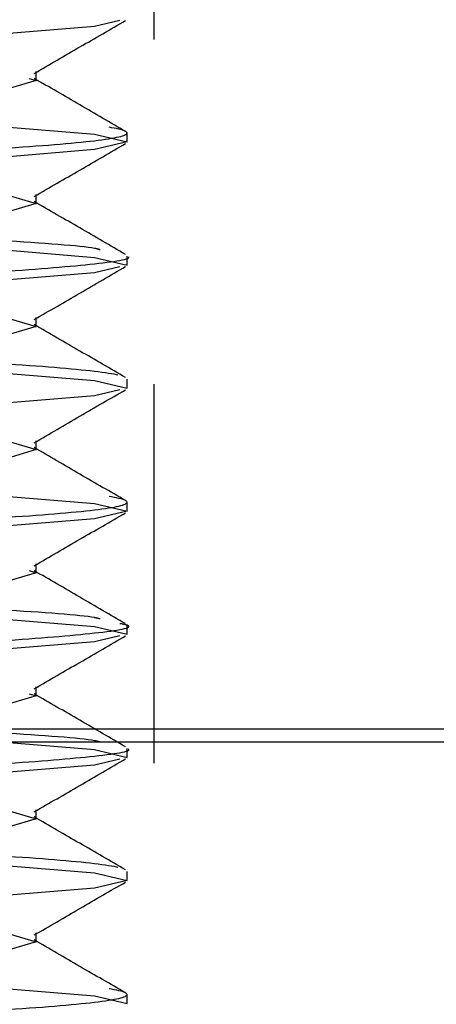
# Model space of a CAD drawing. Header units: inches. Extents: x 1907 to 2452, y -210 to -54.
# Tile 716 of 1056: x 2144.818 to 2144.939, y -177.162 to -176.876. Entities that reach past the tile are written whole.
import ezdxf

# ---------------------------------------------------------------- set-up
doc = ezdxf.new("R2010")
doc.units = ezdxf.units.IN
doc.header["$LTSCALE"] = 0.5
doc.header["$MEASUREMENT"] = 0
doc.linetypes.add('HIDDEN', pattern=[0.22499999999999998, 0.15, -0.075])
doc.layers.add('SID-M-H', color=4, linetype='HIDDEN')
doc.layers.add('SID-M-S', color=105, linetype='Continuous')

msp = doc.modelspace()

# ---------------------------------------------------------------- linework, layer by layer
at = {"layer": 'SID-M-H'}
for p, q in [((2144.856872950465, -177.081832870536), (2144.856872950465, -176.211832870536)), ((2144.846930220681, -176.8763653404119), (2144.839545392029, -176.8780977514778)), ((2144.839545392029, -176.8780977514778), (2144.812448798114, -176.8803298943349)), ((2144.822641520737, -176.8937227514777), (2144.822641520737, -176.891118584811)), ((2144.822641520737, -176.8937227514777), (2144.815137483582, -176.8959548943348)), ((2144.820629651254, -176.8931243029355), (2144.822641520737, -176.8937227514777)), ((2144.812448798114, -176.9071156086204), (2144.839545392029, -176.9093477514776)), ((2144.839545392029, -176.9093477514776), (2144.849060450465, -176.9115798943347)), ((2144.849060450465, -176.9115798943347), (2144.849060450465, -176.908975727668)), ((2144.839545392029, -176.9138120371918), (2144.812448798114, -176.9160441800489)), ((2144.849060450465, -176.9115798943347), (2144.839545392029, -176.9138120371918)), ((2144.815137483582, -176.9272048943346), (2144.822641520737, -176.9294370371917)), ((2144.822641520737, -176.9294370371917), (2144.822641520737, -176.926832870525)), ((2144.822641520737, -176.9294370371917), (2144.815137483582, -176.9316691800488)), ((2144.812448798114, -176.9428298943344), (2144.839545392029, -176.9450620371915)), ((2144.839545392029, -176.9450620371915), (2144.849060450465, -176.9472941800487)), ((2144.849060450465, -176.9472941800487), (2144.849060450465, -176.944690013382)), ((2144.846930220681, -176.9477939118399), (2144.839545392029, -176.9495263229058)), ((2144.849060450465, -176.9472941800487), (2144.849060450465, -176.9472941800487)), ((2144.839545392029, -176.9495263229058), (2144.812448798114, -176.9517584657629)), ((2144.822641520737, -176.9651513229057), (2144.822641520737, -176.962547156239)), ((2144.815137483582, -176.9629191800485), (2144.822641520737, -176.9651513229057)), ((2144.822641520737, -176.9651513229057), (2144.815137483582, -176.9673834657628)), ((2144.812448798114, -176.9785441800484), (2144.839545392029, -176.9807763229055)), ((2144.839545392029, -176.9807763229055), (2144.849060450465, -176.9830084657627)), ((2144.849060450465, -176.9830084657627), (2144.849060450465, -176.980404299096)), ((2144.839545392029, -176.9852406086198), (2144.812448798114, -176.9874727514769)), ((2144.846930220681, -176.9835081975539), (2144.839545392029, -176.9852406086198)), ((2144.849060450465, -176.9830084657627), (2144.849060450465, -176.9830084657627)), ((2144.815137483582, -176.9986334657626), (2144.822641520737, -177.0008656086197)), ((2144.822641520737, -177.0008656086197), (2144.822641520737, -176.998261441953)), ((2144.822641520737, -177.0008656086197), (2144.815137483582, -177.0030977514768)), ((2144.812448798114, -177.0142584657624), (2144.839545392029, -177.0164906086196)), ((2144.839545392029, -177.0164906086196), (2144.849060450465, -177.0187227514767)), ((2144.849060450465, -177.0187227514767), (2144.849060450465, -177.01611858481)), ((2144.849060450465, -177.0187227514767), (2144.839545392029, -177.0209548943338)), ((2144.839545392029, -177.0209548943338), (2144.812448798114, -177.0231870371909)), ((2144.822641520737, -177.0365798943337), (2144.822641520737, -177.033975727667)), ((2144.822641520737, -177.0365798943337), (2144.815137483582, -177.0388120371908)), ((2144.820629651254, -177.0359814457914), (2144.822641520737, -177.0365798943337)), ((2144.812448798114, -177.0499727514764), (2144.839545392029, -177.0522048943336)), ((2144.839545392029, -177.0522048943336), (2144.849060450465, -177.0544370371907)), ((2144.849060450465, -177.0544370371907), (2144.849060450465, -177.051832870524)), ((2144.839545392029, -177.0566691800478), (2144.812448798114, -177.0589013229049)), ((2144.846930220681, -177.0549367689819), (2144.839545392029, -177.0566691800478)), ((2144.849060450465, -177.0544370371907), (2144.849060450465, -177.0544370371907)), ((2144.822641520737, -177.0722941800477), (2144.822641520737, -177.069690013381)), ((2144.822641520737, -177.0722941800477), (2144.815137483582, -177.0745263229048)), ((2144.820629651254, -177.0716957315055), (2144.822641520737, -177.0722941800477)), ((2144.856872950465, -177.491832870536), (2144.856872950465, -177.081832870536)), ((2144.812448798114, -177.0856870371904), (2144.839545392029, -177.0879191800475)), ((2144.839545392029, -177.0879191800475), (2144.849060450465, -177.0901513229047)), ((2144.849060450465, -177.0901513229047), (2144.849060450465, -177.087547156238)), ((2144.846930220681, -177.0906510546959), (2144.839545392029, -177.0923834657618)), ((2144.849060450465, -177.0901513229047), (2144.849060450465, -177.0901513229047)), ((2144.839545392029, -177.0923834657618), (2144.812448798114, -177.0946156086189)), ((2144.822641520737, -177.1080084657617), (2144.822641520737, -177.105404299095)), ((2144.815137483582, -177.1057763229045), (2144.822641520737, -177.1080084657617)), ((2144.822641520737, -177.1080084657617), (2144.815137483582, -177.1102406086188)), ((2144.812448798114, -177.1214013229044), (2144.839545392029, -177.1236334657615)), ((2144.839545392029, -177.1236334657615), (2144.849060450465, -177.1258656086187)), ((2144.849060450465, -177.1258656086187), (2144.849060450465, -177.123261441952)), ((2144.839545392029, -177.1280977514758), (2144.812448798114, -177.1303298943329)), ((2144.849060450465, -177.1258656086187), (2144.839545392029, -177.1280977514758)), ((2144.815137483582, -177.1414906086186), (2144.822641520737, -177.1437227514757)), ((2144.822641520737, -177.1437227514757), (2144.822641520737, -177.141118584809)), ((2144.822641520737, -177.1437227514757), (2144.815137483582, -177.1459548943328)), ((2144.812448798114, -177.1571156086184), (2144.839545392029, -177.1593477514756)), ((2144.839545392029, -177.1593477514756), (2144.849060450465, -177.1615798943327)), ((2144.849060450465, -177.1615798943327), (2144.849060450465, -177.158975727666)), ((2144.849060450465, -177.1615798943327), (2144.849060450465, -177.1615798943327))]:
    msp.add_line(p, q, dxfattribs=at)
for points, knots in [([(2144.631336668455, -176.1964323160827), (2144.631801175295, -176.1965955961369), (2144.634382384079, -176.19750292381), (2144.653311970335, -176.1991542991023), (2144.685145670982, -176.2013864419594), (2144.7241159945, -176.2036185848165), (2144.762753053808, -176.2058507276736), (2144.795586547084, -176.2080828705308), (2144.81750752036, -176.2103150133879), (2144.825208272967, -176.212547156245), (2144.817508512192, -176.2147792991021), (2144.795582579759, -176.2170114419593), (2144.76276793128, -176.2192435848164), (2144.724060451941, -176.2214757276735), (2144.685352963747, -176.2237078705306), (2144.652538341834, -176.2259400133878), (2144.630612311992, -176.2281721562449), (2144.622912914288, -176.230404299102), (2144.630612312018, -176.2326364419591), (2144.652538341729, -176.2348685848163), (2144.685352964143, -176.2371007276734), (2144.724060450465, -176.2393328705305), (2144.762767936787, -176.2415650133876), (2144.795582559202, -176.2437971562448), (2144.81750858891, -176.2460292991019), (2144.82520798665, -176.248261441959), (2144.81750858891, -176.2504935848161), (2144.795582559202, -176.2527257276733), (2144.762767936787, -176.2549578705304), (2144.724060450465, -176.2571900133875), (2144.685352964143, -176.2594221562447), (2144.652538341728, -176.2616542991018), (2144.63061231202, -176.2638864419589), (2144.62291291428, -176.266118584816), (2144.63061231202, -176.2683507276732), (2144.652538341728, -176.2705828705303), (2144.685352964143, -176.2728150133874), (2144.724060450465, -176.2750471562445), (2144.762767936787, -176.2772792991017), (2144.795582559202, -176.2795114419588), (2144.81750858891, -176.2817435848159), (2144.82520798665, -176.283975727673), (2144.81750858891, -176.2862078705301), (2144.795582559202, -176.2884400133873), (2144.762767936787, -176.2906721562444), (2144.724060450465, -176.2929042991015), (2144.685352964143, -176.2951364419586), (2144.652538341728, -176.2973685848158), (2144.63061231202, -176.2996007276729), (2144.62291291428, -176.30183287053), (2144.63061231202, -176.3040650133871), (2144.652538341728, -176.3062971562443), (2144.685352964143, -176.3085292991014), (2144.724060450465, -176.3107614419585), (2144.762767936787, -176.3129935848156), (2144.795582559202, -176.3152257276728), (2144.81750858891, -176.3174578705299), (2144.82520798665, -176.319690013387), (2144.81750858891, -176.3219221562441), (2144.795582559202, -176.3241542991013), (2144.762767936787, -176.3263864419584), (2144.724060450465, -176.3286185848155), (2144.685352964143, -176.3308507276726), (2144.652538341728, -176.3330828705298), (2144.63061231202, -176.3353150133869), (2144.62291291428, -176.337547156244), (2144.63061231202, -176.3397792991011), (2144.652538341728, -176.3420114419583), (2144.685352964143, -176.3442435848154), (2144.724060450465, -176.3464757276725), (2144.762767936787, -176.3487078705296), (2144.795582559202, -176.3509400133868), (2144.81750858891, -176.3531721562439), (2144.82520798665, -176.355404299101), (2144.81750858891, -176.3576364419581), (2144.795582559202, -176.3598685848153), (2144.762767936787, -176.3621007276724), (2144.724060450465, -176.3643328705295), (2144.685352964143, -176.3665650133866), (2144.652538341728, -176.3687971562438), (2144.63061231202, -176.3710292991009), (2144.62291291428, -176.373261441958), (2144.63061231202, -176.3754935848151), (2144.652538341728, -176.3777257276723), (2144.685352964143, -176.3799578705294), (2144.724060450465, -176.3821900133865), (2144.762767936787, -176.3844221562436), (2144.795582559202, -176.3866542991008), (2144.81750858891, -176.3888864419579), (2144.82520798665, -176.391118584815), (2144.81750858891, -176.3933507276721), (2144.795582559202, -176.3955828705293), (2144.762767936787, -176.3978150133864), (2144.724060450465, -176.4000471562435), (2144.685352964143, -176.4022792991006), (2144.652538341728, -176.4045114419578), (2144.63061231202, -176.4067435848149), (2144.62291291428, -176.408975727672), (2144.63061231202, -176.4112078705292), (2144.652538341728, -176.4134400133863), (2144.685352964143, -176.4156721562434), (2144.724060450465, -176.4179042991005), (2144.762767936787, -176.4201364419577), (2144.795582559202, -176.4223685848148), (2144.81750858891, -176.4246007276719), (2144.82520798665, -176.426832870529), (2144.81750858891, -176.4290650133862), (2144.795582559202, -176.4312971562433), (2144.762767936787, -176.4335292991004), (2144.724060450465, -176.4357614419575), (2144.685352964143, -176.4379935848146), (2144.652538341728, -176.4402257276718), (2144.63061231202, -176.4424578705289), (2144.62291291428, -176.444690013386), (2144.63061231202, -176.4469221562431), (2144.652538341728, -176.4491542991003), (2144.685352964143, -176.4513864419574), (2144.724060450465, -176.4536185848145), (2144.762767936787, -176.4558507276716), (2144.795582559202, -176.4580828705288), (2144.81750858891, -176.4603150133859), (2144.82520798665, -176.462547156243), (2144.81750858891, -176.4647792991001), (2144.795582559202, -176.4670114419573), (2144.762767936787, -176.4692435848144), (2144.724060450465, -176.4714757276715), (2144.685352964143, -176.4737078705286), (2144.652538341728, -176.4759400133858), (2144.63061231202, -176.4781721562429), (2144.62291291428, -176.4804042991), (2144.63061231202, -176.4826364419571), (2144.652538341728, -176.4848685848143), (2144.685352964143, -176.4871007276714), (2144.724060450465, -176.4893328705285), (2144.762767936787, -176.4915650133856), (2144.795582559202, -176.4937971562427), (2144.81750858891, -176.4960292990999), (2144.82520798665, -176.498261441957), (2144.81750858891, -176.5004935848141), (2144.795582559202, -176.5027257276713), (2144.762767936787, -176.5049578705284), (2144.724060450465, -176.5071900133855), (2144.685352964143, -176.5094221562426), (2144.652538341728, -176.5116542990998), (2144.63061231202, -176.5138864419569), (2144.62291291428, -176.516118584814), (2144.63061231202, -176.5183507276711), (2144.652538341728, -176.5205828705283), (2144.685352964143, -176.5228150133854), (2144.724060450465, -176.5250471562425), (2144.762767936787, -176.5272792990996), (2144.795582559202, -176.5295114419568), (2144.81750858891, -176.5317435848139), (2144.82520798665, -176.533975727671), (2144.81750858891, -176.5362078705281), (2144.795582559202, -176.5384400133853), (2144.762767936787, -176.5406721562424), (2144.724060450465, -176.5429042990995), (2144.685352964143, -176.5451364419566), (2144.652538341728, -176.5473685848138), (2144.63061231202, -176.5496007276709), (2144.62291291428, -176.551832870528), (2144.63061231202, -176.5540650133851), (2144.652538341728, -176.5562971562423), (2144.685352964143, -176.5585292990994), (2144.724060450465, -176.5607614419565), (2144.762767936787, -176.5629935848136), (2144.795582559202, -176.5652257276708), (2144.81750858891, -176.5674578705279), (2144.82520798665, -176.569690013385), (2144.81750858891, -176.5719221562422), (2144.795582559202, -176.5741542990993), (2144.762767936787, -176.5763864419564), (2144.724060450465, -176.5786185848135), (2144.685352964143, -176.5808507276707), (2144.652538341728, -176.5830828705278), (2144.63061231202, -176.5853150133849), (2144.62291291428, -176.587547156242), (2144.63061231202, -176.5897792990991), (2144.652538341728, -176.5920114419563), (2144.685352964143, -176.5942435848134), (2144.724060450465, -176.5964757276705), (2144.762767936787, -176.5987078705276), (2144.795582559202, -176.6009400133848), (2144.81750858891, -176.6031721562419), (2144.82520798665, -176.605404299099), (2144.81750858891, -176.6076364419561), (2144.795582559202, -176.6098685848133), (2144.762767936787, -176.6121007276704), (2144.724060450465, -176.6143328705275), (2144.685352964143, -176.6165650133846), (2144.652538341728, -176.6187971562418), (2144.63061231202, -176.6210292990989), (2144.62291291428, -176.623261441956), (2144.63061231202, -176.6254935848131), (2144.652538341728, -176.6277257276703), (2144.685352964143, -176.6299578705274), (2144.724060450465, -176.6321900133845), (2144.762767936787, -176.6344221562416), (2144.795582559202, -176.6366542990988), (2144.81750858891, -176.6388864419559), (2144.82520798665, -176.641118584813), (2144.81750858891, -176.6433507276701), (2144.795582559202, -176.6455828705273), (2144.762767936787, -176.6478150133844), (2144.724060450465, -176.6500471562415), (2144.685352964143, -176.6522792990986), (2144.652538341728, -176.6545114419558), (2144.63061231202, -176.6567435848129), (2144.62291291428, -176.65897572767), (2144.63061231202, -176.6612078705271), (2144.652538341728, -176.6634400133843), (2144.685352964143, -176.6656721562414), (2144.724060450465, -176.6679042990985), (2144.762767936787, -176.6701364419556), (2144.795582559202, -176.6723685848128), (2144.81750858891, -176.6746007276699), (2144.82520798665, -176.676832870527), (2144.81750858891, -176.6790650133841), (2144.795582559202, -176.6812971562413), (2144.762767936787, -176.6835292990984), (2144.724060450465, -176.6857614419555), (2144.685352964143, -176.6879935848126), (2144.652538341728, -176.6902257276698), (2144.63061231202, -176.6924578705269), (2144.62291291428, -176.694690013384), (2144.63061231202, -176.6969221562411), (2144.652538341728, -176.6991542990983), (2144.685352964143, -176.7013864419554), (2144.724060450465, -176.7036185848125), (2144.762767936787, -176.7058507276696), (2144.795582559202, -176.7080828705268), (2144.81750858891, -176.7103150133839), (2144.82520798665, -176.712547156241), (2144.81750858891, -176.7147792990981), (2144.795582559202, -176.7170114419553), (2144.762767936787, -176.7192435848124), (2144.724060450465, -176.7214757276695), (2144.685352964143, -176.7237078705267), (2144.652538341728, -176.7259400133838), (2144.63061231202, -176.7281721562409), (2144.62291291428, -176.730404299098), (2144.63061231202, -176.7326364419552), (2144.652538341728, -176.7348685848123), (2144.685352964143, -176.7371007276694), (2144.724060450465, -176.7393328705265), (2144.762767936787, -176.7415650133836), (2144.795582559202, -176.7437971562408), (2144.81750858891, -176.7460292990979), (2144.82520798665, -176.748261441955), (2144.81750858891, -176.7504935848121), (2144.795582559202, -176.7527257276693), (2144.762767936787, -176.7549578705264), (2144.724060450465, -176.7571900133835), (2144.685352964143, -176.7594221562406), (2144.652538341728, -176.7616542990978), (2144.63061231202, -176.7638864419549), (2144.62291291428, -176.766118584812), (2144.63061231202, -176.7683507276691), (2144.652538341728, -176.7705828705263), (2144.685352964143, -176.7728150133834), (2144.724060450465, -176.7750471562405), (2144.762767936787, -176.7772792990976), (2144.795582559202, -176.7795114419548), (2144.81750858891, -176.7817435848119), (2144.82520798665, -176.783975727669), (2144.81750858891, -176.7862078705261), (2144.795582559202, -176.7884400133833), (2144.762767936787, -176.7906721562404), (2144.724060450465, -176.7929042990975), (2144.685352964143, -176.7951364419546), (2144.652538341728, -176.7973685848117), (2144.63061231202, -176.7996007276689), (2144.62291291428, -176.801832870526), (2144.63061231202, -176.8040650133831), (2144.652538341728, -176.8062971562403), (2144.685352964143, -176.8085292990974), (2144.724060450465, -176.8107614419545), (2144.762767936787, -176.8129935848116), (2144.795582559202, -176.8152257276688), (2144.81750858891, -176.8174578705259), (2144.82520798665, -176.819690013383), (2144.81750858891, -176.8219221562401), (2144.795582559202, -176.8241542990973), (2144.762767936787, -176.8263864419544), (2144.724060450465, -176.8286185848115), (2144.685352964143, -176.8308507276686), (2144.652538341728, -176.8330828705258), (2144.63061231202, -176.8353150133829), (2144.62291291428, -176.83754715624), (2144.63061231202, -176.8397792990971), (2144.652538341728, -176.8420114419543), (2144.685352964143, -176.8442435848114), (2144.724060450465, -176.8464757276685), (2144.762767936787, -176.8487078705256), (2144.795582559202, -176.8509400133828), (2144.81750858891, -176.8531721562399), (2144.82520798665, -176.855404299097), (2144.81750858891, -176.8576364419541), (2144.795582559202, -176.8598685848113), (2144.762767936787, -176.8621007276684), (2144.724060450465, -176.8643328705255), (2144.685352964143, -176.8665650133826), (2144.652538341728, -176.8687971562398), (2144.63061231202, -176.8710292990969), (2144.62291291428, -176.873261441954), (2144.63061231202, -176.8754935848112), (2144.652538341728, -176.8777257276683), (2144.685352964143, -176.8799578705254), (2144.724060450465, -176.8821900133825), (2144.762767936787, -176.8844221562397), (2144.795582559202, -176.8866542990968), (2144.81750858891, -176.8888864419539), (2144.82520798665, -176.891118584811), (2144.81750858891, -176.8933507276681), (2144.795582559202, -176.8955828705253), (2144.762767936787, -176.8978150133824), (2144.724060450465, -176.9000471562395), (2144.685352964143, -176.9022792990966), (2144.652538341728, -176.9045114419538), (2144.63061231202, -176.9067435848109), (2144.62291291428, -176.908975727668), (2144.63061231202, -176.9112078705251), (2144.652538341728, -176.9134400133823), (2144.685352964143, -176.9156721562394), (2144.724060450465, -176.9179042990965), (2144.762767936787, -176.9201364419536), (2144.795582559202, -176.9223685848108), (2144.81750858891, -176.9246007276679), (2144.82520798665, -176.926832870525), (2144.81750858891, -176.9290650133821), (2144.795582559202, -176.9312971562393), (2144.762767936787, -176.9335292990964), (2144.724060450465, -176.9357614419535), (2144.685352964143, -176.9379935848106), (2144.652538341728, -176.9402257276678), (2144.63061231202, -176.9424578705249), (2144.62291291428, -176.944690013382), (2144.63061231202, -176.9469221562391), (2144.652538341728, -176.9491542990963), (2144.685352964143, -176.9513864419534), (2144.724060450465, -176.9536185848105), (2144.762767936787, -176.9558507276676), (2144.795582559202, -176.9580828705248), (2144.81750858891, -176.9603150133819), (2144.82520798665, -176.962547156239), (2144.81750858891, -176.9647792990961), (2144.795582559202, -176.9670114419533), (2144.762767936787, -176.9692435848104), (2144.724060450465, -176.9714757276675), (2144.685352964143, -176.9737078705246), (2144.652538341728, -176.9759400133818), (2144.63061231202, -176.9781721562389), (2144.62291291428, -176.980404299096), (2144.63061231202, -176.9826364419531), (2144.652538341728, -176.9848685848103), (2144.685352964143, -176.9871007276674), (2144.724060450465, -176.9893328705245), (2144.762767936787, -176.9915650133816), (2144.795582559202, -176.9937971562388), (2144.81750858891, -176.9960292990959), (2144.82520798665, -176.998261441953), (2144.81750858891, -177.0004935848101), (2144.795582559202, -177.0027257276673), (2144.762767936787, -177.0049578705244), (2144.724060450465, -177.0071900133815), (2144.685352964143, -177.0094221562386), (2144.652538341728, -177.0116542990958), (2144.63061231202, -177.0138864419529), (2144.62291291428, -177.01611858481), (2144.63061231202, -177.0183507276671), (2144.652538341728, -177.0205828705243), (2144.685352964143, -177.0228150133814), (2144.724060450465, -177.0250471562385), (2144.762767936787, -177.0272792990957), (2144.795582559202, -177.0295114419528), (2144.81750858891, -177.0317435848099), (2144.82520798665, -177.033975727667), (2144.81750858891, -177.0362078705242), (2144.795582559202, -177.0384400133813), (2144.762767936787, -177.0406721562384), (2144.724060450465, -177.0429042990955), (2144.685352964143, -177.0451364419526), (2144.652538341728, -177.0473685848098), (2144.63061231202, -177.0496007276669), (2144.62291291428, -177.051832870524), (2144.63061231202, -177.0540650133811), (2144.652538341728, -177.0562971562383), (2144.685352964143, -177.0585292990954), (2144.724060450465, -177.0607614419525), (2144.762767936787, -177.0629935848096), (2144.795582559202, -177.0652257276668), (2144.81750858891, -177.0674578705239), (2144.82520798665, -177.069690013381), (2144.81750858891, -177.0719221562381), (2144.795582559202, -177.0741542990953), (2144.762767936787, -177.0763864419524), (2144.724060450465, -177.0786185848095), (2144.685352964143, -177.0808507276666), (2144.652538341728, -177.0830828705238), (2144.63061231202, -177.0853150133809), (2144.62291291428, -177.087547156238), (2144.63061231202, -177.0897792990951), (2144.652538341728, -177.0920114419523), (2144.685352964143, -177.0942435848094), (2144.724060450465, -177.0964757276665), (2144.762767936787, -177.0987078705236), (2144.795582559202, -177.1009400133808), (2144.81750858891, -177.1031721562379), (2144.82520798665, -177.105404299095), (2144.81750858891, -177.1076364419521), (2144.795582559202, -177.1098685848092), (2144.762767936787, -177.1121007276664), (2144.724060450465, -177.1143328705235), (2144.685352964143, -177.1165650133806), (2144.652538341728, -177.1187971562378), (2144.63061231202, -177.1210292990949), (2144.62291291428, -177.123261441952), (2144.63061231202, -177.1254935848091), (2144.652538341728, -177.1277257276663), (2144.685352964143, -177.1299578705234), (2144.724060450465, -177.1321900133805), (2144.762767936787, -177.1344221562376), (2144.795582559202, -177.1366542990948), (2144.81750858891, -177.1388864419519), (2144.82520798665, -177.141118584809), (2144.81750858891, -177.1433507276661), (2144.795582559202, -177.1455828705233), (2144.762767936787, -177.1478150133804), (2144.724060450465, -177.1500471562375), (2144.685352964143, -177.1522792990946), (2144.652538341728, -177.1545114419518), (2144.63061231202, -177.1567435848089), (2144.62291291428, -177.158975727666), (2144.63061231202, -177.1612078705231), (2144.652538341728, -177.1634400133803), (2144.685352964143, -177.1656721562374), (2144.724060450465, -177.1679042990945), (2144.762767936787, -177.1701364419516), (2144.795582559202, -177.1723685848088), (2144.81750858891, -177.1746007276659), (2144.82520798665, -177.176832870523), (2144.81750858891, -177.1790650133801), (2144.795582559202, -177.1812971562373), (2144.762767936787, -177.1835292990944), (2144.724060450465, -177.1857614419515), (2144.685352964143, -177.1879935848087), (2144.652538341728, -177.1902257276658), (2144.63061231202, -177.1924578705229), (2144.62291291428, -177.19469001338), (2144.63061231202, -177.1969221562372), (2144.652538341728, -177.1991542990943), (2144.685352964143, -177.2013864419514), (2144.724060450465, -177.2036185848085), (2144.762767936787, -177.2058507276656), (2144.795582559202, -177.2080828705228), (2144.81750858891, -177.2103150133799), (2144.82520798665, -177.212547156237), (2144.81750858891, -177.2147792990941), (2144.795582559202, -177.2170114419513), (2144.762767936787, -177.2192435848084), (2144.724060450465, -177.2214757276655), (2144.685352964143, -177.2237078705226), (2144.652538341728, -177.2259400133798), (2144.63061231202, -177.2281721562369), (2144.62291291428, -177.230404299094), (2144.63061231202, -177.2326364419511), (2144.652538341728, -177.2348685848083), (2144.685352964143, -177.2371007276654), (2144.724060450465, -177.2393328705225), (2144.762767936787, -177.2415650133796), (2144.795582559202, -177.2437971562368), (2144.81750858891, -177.2460292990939), (2144.82520798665, -177.248261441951), (2144.81750858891, -177.2504935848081), (2144.795582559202, -177.2527257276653), (2144.762767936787, -177.2549578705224), (2144.724060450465, -177.2571900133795), (2144.685352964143, -177.2594221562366), (2144.652538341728, -177.2616542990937), (2144.63061231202, -177.2638864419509), (2144.62291291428, -177.266118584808), (2144.63061231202, -177.2683507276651), (2144.652538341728, -177.2705828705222), (2144.685352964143, -177.2728150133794), (2144.724060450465, -177.2750471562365), (2144.762767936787, -177.2772792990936), (2144.795582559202, -177.2795114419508), (2144.81750858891, -177.2817435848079), (2144.82520798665, -177.283975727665), (2144.81750858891, -177.2862078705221), (2144.795582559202, -177.2884400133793), (2144.762767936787, -177.2906721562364), (2144.724060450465, -177.2929042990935), (2144.685352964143, -177.2951364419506), (2144.652538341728, -177.2973685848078), (2144.63061231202, -177.2996007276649), (2144.62291291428, -177.301832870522), (2144.63061231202, -177.3040650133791), (2144.652538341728, -177.3062971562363), (2144.685352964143, -177.3085292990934), (2144.724060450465, -177.3107614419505), (2144.762767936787, -177.3129935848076), (2144.795582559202, -177.3152257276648), (2144.81750858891, -177.3174578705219), (2144.82520798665, -177.319690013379), (2144.81750858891, -177.3219221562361), (2144.795582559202, -177.3241542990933), (2144.762767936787, -177.3263864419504), (2144.724060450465, -177.3286185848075), (2144.685352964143, -177.3308507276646), (2144.652538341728, -177.3330828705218), (2144.63061231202, -177.3353150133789), (2144.62291291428, -177.337547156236), (2144.63061231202, -177.3397792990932), (2144.652538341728, -177.3420114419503), (2144.685352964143, -177.3442435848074), (2144.724060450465, -177.3464757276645), (2144.762767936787, -177.3487078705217), (2144.795582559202, -177.3509400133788), (2144.81750858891, -177.3531721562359), (2144.82520798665, -177.355404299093), (2144.81750858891, -177.3576364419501), (2144.795582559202, -177.3598685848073), (2144.762767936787, -177.3621007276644), (2144.724060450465, -177.3643328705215), (2144.685352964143, -177.3665650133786), (2144.652538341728, -177.3687971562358), (2144.63061231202, -177.3710292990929), (2144.62291291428, -177.37326144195), (2144.63061231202, -177.3754935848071), (2144.652538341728, -177.3777257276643), (2144.685352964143, -177.3799578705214), (2144.724060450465, -177.3821900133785), (2144.762767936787, -177.3844221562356), (2144.795582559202, -177.3866542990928), (2144.81750858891, -177.3888864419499), (2144.82520798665, -177.391118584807), (2144.81750858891, -177.3933507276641), (2144.795582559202, -177.3955828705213), (2144.762767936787, -177.3978150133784), (2144.724060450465, -177.4000471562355), (2144.685352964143, -177.4022792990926), (2144.652538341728, -177.4045114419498), (2144.63061231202, -177.4067435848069), (2144.62291291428, -177.4089757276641), (2144.63061231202, -177.4112078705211), (2144.652538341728, -177.4134400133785), (2144.685352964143, -177.4156721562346), (2144.724060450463, -177.4179042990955), (2144.762767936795, -177.4201364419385), (2144.795582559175, -177.4223685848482), (2144.817508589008, -177.4246007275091), (2144.825207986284, -177.4268328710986), (2144.817508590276, -177.4290650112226), (2144.795582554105, -177.4312971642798), (2144.762767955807, -177.4335292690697), (2144.724060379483, -177.4357615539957), (2144.685353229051, -177.4379931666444), (2144.652537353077, -177.4402272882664), (2144.630616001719, -177.4424520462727), (2144.622899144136, -177.4447117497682), (2144.630663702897, -177.4468410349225), (2144.652346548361, -177.4494570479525), (2144.686068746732, -177.450256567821), (2144.721389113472, -177.45783533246), (2144.771732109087, -177.4404605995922), (2144.758533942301, -177.5189446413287), (2144.793572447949, -177.4430096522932), (2144.817564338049, -177.4639327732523), (2144.825193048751, -177.461577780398), (2144.817512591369, -177.465039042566), (2144.795581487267, -177.4669418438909), (2144.762768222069, -177.4692622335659), (2144.724060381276, -177.4714707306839), (2144.68535295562, -177.4737092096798), (2144.65253844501, -177.475939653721), (2144.630611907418, -177.478172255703), (2144.622914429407, -177.4804042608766), (2144.630606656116, -177.4826364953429), (2144.652559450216, -177.4848684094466), (2144.685274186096, -177.4871013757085), (2144.725855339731, -177.4894160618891), (2144.752094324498, -177.4909985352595), (2144.765928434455, -177.491832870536)], [0, 0, 0, 0, 0.0003773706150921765, 0.002097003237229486, 0.003816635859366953, 0.005536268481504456, 0.007255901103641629, 0.008975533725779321, 0.01069516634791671, 0.01241479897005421, 0.0141344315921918, 0.0158540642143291, 0.01757369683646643, 0.01929332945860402, 0.02101296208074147, 0.02273259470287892, 0.02445222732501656, 0.02617185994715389, 0.02789149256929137, 0.02961112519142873, 0.03133075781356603, 0.03305039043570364, 0.03477002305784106, 0.03648965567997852, 0.03820928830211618, 0.03992892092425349, 0.04164855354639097, 0.04336818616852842, 0.04508781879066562, 0.04680745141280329, 0.04852708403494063, 0.05024671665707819, 0.05196634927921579, 0.05368598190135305, 0.05540561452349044, 0.05712524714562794, 0.05884487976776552, 0.06056451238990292, 0.06228414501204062, 0.06400377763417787, 0.06572341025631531, 0.06744304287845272, 0.06916267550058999, 0.07088230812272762, 0.07260194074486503, 0.07432157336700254, 0.07604120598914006, 0.07776083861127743, 0.07948047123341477, 0.08120010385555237, 0.08291973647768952, 0.0846393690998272, 0.08635900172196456, 0.0880786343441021, 0.08979826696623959, 0.09151789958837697, 0.0932375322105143, 0.09495716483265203, 0.09667679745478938, 0.09839643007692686, 0.1001160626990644, 0.1018356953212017, 0.1035553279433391, 0.1052749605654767, 0.1069945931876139, 0.1087142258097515, 0.1104338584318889, 0.1121534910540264, 0.113873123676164, 0.1155927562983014, 0.1173123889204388, 0.1190320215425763, 0.1207516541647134, 0.1224712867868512, 0.1241909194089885, 0.1259105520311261, 0.1276301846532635, 0.129349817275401, 0.1310694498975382, 0.1327890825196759, 0.1345087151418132, 0.1362283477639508, 0.1379479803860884, 0.1396676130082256, 0.1413872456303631, 0.1431068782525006, 0.1448265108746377, 0.1465461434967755, 0.148265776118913, 0.1499854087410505, 0.151705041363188, 0.1534246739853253, 0.1551443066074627, 0.1568639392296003, 0.1585835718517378, 0.1603032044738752, 0.1620228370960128, 0.16374246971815, 0.1654621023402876, 0.1671817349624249, 0.1689013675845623, 0.1706210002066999, 0.1723406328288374, 0.1740602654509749, 0.1757798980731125, 0.1774995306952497, 0.1792191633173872, 0.1809387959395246, 0.1826584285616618, 0.1843780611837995, 0.1860976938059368, 0.1878173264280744, 0.1895369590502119, 0.1912565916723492, 0.1929762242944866, 0.1946958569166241, 0.1964154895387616, 0.1981351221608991, 0.1998547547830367, 0.201574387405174, 0.2032940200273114, 0.205013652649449, 0.206733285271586, 0.2084529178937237, 0.2101725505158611, 0.2118921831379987, 0.2136118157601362, 0.2153314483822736, 0.217051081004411, 0.2187707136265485, 0.2204903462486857, 0.2222099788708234, 0.2239296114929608, 0.2256492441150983, 0.2273688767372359, 0.2290885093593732, 0.2308081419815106, 0.2325277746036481, 0.2342474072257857, 0.2359670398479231, 0.2376866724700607, 0.239406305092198, 0.2411259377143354, 0.2428455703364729, 0.2445652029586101, 0.2462848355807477, 0.2480044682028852, 0.2497241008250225, 0.2514437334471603, 0.2531633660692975, 0.2548829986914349, 0.2566026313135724, 0.2583222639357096, 0.2600418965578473, 0.2617615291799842, 0.2634811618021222, 0.2652007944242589, 0.266920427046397, 0.2686400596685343, 0.270359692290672, 0.2720793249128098, 0.2737989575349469, 0.2755185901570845, 0.2772382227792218, 0.2789578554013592, 0.2806774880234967, 0.2823971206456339, 0.2841167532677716, 0.2858363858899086, 0.2875560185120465, 0.2892756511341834, 0.2909952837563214, 0.2927149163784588, 0.2944345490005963, 0.2961541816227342, 0.2978738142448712, 0.2995934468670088, 0.3013130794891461, 0.3030327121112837, 0.304752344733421, 0.3064719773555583, 0.308191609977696, 0.309911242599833, 0.3116308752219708, 0.3133505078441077, 0.3150701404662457, 0.316789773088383, 0.3185094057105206, 0.3202290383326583, 0.3219486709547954, 0.3236683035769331, 0.3253879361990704, 0.327107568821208, 0.3288272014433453, 0.3305468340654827, 0.3322664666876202, 0.3339860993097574, 0.335705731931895, 0.3374253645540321, 0.3391449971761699, 0.3408646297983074, 0.3425842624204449, 0.3443038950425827, 0.3460235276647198, 0.3477431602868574, 0.3494627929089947, 0.3511824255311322, 0.3529020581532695, 0.3546216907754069, 0.3563413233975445, 0.3580609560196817, 0.3597805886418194, 0.3615002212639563, 0.3632198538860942, 0.3649394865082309, 0.3666591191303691, 0.3683787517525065, 0.370098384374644, 0.3718180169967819, 0.3735376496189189, 0.3752572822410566, 0.3769769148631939, 0.3786965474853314, 0.3804161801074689, 0.3821358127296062, 0.3838554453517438, 0.3855750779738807, 0.3872947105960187, 0.3890143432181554, 0.3907339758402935, 0.392453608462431, 0.3941732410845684, 0.3958928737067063, 0.3976125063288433, 0.3993321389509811, 0.4010517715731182, 0.4027714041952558, 0.4044910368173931, 0.4062106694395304, 0.4079303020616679, 0.4096499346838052, 0.4113695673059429, 0.4130891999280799, 0.4148088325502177, 0.4165284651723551, 0.4182480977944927, 0.4199677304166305, 0.4216873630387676, 0.4234069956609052, 0.4251266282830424, 0.42684626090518, 0.4285658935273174, 0.4302855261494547, 0.4320051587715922, 0.4337247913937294, 0.4354444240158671, 0.437164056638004, 0.4388836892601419, 0.4406033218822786, 0.4423229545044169, 0.444042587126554, 0.4457622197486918, 0.4474818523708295, 0.4492014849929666, 0.4509211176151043, 0.4526407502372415, 0.4543603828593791, 0.4560800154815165, 0.4577996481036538, 0.4595192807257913, 0.4612389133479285, 0.4629585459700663, 0.4646781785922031, 0.4663978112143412, 0.4681174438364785, 0.4698370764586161, 0.4715567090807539, 0.4732763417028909, 0.4749959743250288, 0.4767156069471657, 0.4784352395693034, 0.4801548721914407, 0.4818745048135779, 0.4835941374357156, 0.4853137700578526, 0.4870334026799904, 0.4887530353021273, 0.4904726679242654, 0.4921923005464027, 0.4939119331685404, 0.4956315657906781, 0.4973511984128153, 0.4990708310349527, 0.5007904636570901, 0.5025100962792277, 0.504229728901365, 0.5059493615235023, 0.5076689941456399, 0.5093886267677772, 0.5111082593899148, 0.5128278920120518, 0.5145475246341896, 0.516267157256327, 0.5179867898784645, 0.5197064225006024, 0.5214260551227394, 0.5231456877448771, 0.5248653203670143, 0.5265849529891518, 0.5283045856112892, 0.5300242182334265, 0.531743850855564, 0.5334634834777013, 0.5351831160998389, 0.536902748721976, 0.5386223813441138, 0.5403420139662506, 0.5420616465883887, 0.543781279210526, 0.5455009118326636, 0.5472205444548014, 0.5489401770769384, 0.5506598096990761, 0.5523794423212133, 0.5540990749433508, 0.5558187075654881, 0.5575383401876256, 0.559257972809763, 0.5609776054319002, 0.562697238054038, 0.5644168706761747, 0.5661365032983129, 0.5678561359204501, 0.5695757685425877, 0.5712954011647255, 0.5730150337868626, 0.5747346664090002, 0.5764542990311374, 0.5781739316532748, 0.5798935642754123, 0.5816131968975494, 0.583332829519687, 0.5850524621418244, 0.5867720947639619, 0.5884917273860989, 0.5902113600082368, 0.5919309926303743, 0.5936506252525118, 0.5953702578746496, 0.5970898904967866, 0.5988095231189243, 0.6005291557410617, 0.6022487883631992, 0.6039684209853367, 0.6056880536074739, 0.6074076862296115, 0.6091273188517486, 0.6108469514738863, 0.6125665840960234, 0.6142862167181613, 0.6160058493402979, 0.6177254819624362, 0.6194451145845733, 0.621164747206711, 0.6228843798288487, 0.6246040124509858, 0.6263236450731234, 0.6280432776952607, 0.6297629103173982, 0.6314825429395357, 0.6332021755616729, 0.6349218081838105, 0.6366414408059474, 0.6383610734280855, 0.640080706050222, 0.6418003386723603, 0.6435199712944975, 0.6452396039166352, 0.646959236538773, 0.64867886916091, 0.6503985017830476, 0.6521181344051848, 0.6538377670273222, 0.6555573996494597, 0.6572770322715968, 0.6589966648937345, 0.6607162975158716, 0.6624359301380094, 0.6641555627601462, 0.6658751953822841, 0.6675948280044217, 0.669314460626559, 0.671034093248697, 0.6727537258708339, 0.6744733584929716, 0.6761929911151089, 0.6779126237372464, 0.679632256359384, 0.6813518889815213, 0.6830715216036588, 0.6847911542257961, 0.6865107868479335, 0.6882304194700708, 0.6899500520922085, 0.6916696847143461, 0.6933893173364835, 0.6951089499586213, 0.6968285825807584, 0.698548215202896, 0.7002678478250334, 0.7019874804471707, 0.7037071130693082, 0.7054267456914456, 0.7071463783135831, 0.7088660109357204, 0.710585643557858, 0.7123052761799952, 0.714024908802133, 0.7157445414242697, 0.7174641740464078, 0.719183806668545, 0.7209034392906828, 0.7226230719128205, 0.7243427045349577, 0.7260623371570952, 0.7277819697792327, 0.7295016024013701, 0.7312212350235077, 0.7329408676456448, 0.7346605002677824, 0.7363801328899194, 0.7380997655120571, 0.7398193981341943, 0.7415390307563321, 0.7432586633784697, 0.744978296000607, 0.746697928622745, 0.7484175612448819, 0.7501371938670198, 0.751856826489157, 0.7535764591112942, 0.7552960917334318, 0.7570157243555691, 0.7587353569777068, 0.7604549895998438, 0.7621746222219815, 0.7638942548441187, 0.7656138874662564, 0.767333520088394, 0.7690531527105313, 0.7707727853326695, 0.7724924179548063, 0.774212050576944, 0.7759316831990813, 0.7776513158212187, 0.7793709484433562, 0.7810905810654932, 0.7828102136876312, 0.7845298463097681, 0.7862494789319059, 0.7879691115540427, 0.7896887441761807, 0.7914083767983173, 0.7931280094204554, 0.7948476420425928, 0.7965672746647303, 0.7982869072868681, 0.800006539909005, 0.8017261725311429, 0.8034458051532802, 0.8051654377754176, 0.8068850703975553, 0.8086047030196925, 0.8103243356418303, 0.8120439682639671, 0.8137636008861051, 0.8154832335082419, 0.81720286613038, 0.8189224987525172, 0.8206421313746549, 0.8223617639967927, 0.8240813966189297, 0.8258010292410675, 0.8275206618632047, 0.8292402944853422, 0.8309599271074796, 0.832679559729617, 0.8343991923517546, 0.8361188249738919, 0.8378384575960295, 0.8395580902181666, 0.8412777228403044, 0.8429973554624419, 0.8447169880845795, 0.8464366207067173, 0.8481562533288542, 0.849875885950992, 0.8515955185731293, 0.8533151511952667, 0.855034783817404, 0.8567544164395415, 0.8584740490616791, 0.8601936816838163, 0.8619133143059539, 0.8636329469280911, 0.8653525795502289, 0.8670722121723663, 0.8687918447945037, 0.8705114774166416, 0.8722311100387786, 0.8739507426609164, 0.8756703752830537, 0.8773900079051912, 0.8791096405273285, 0.8808292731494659, 0.8825489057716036, 0.8842685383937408, 0.8859881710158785, 0.8877078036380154, 0.8894274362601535, 0.8911470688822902, 0.8928667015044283, 0.8945863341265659, 0.8963059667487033, 0.898025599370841, 0.899745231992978, 0.9014648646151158, 0.9031844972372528, 0.9049041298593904, 0.9066237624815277, 0.908343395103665, 0.9100630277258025, 0.9117826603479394, 0.9135022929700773, 0.915221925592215, 0.9169415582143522, 0.9186611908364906, 0.9203808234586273, 0.922100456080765, 0.9238200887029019, 0.9255397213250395, 0.9272593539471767, 0.9289789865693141, 0.9306986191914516, 0.932418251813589, 0.9341378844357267, 0.9358575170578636, 0.9375771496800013, 0.9392967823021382, 0.9410164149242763, 0.9427360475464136, 0.9444556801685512, 0.9461753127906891, 0.9478949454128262, 0.949614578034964, 0.9513342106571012, 0.9530538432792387, 0.9547734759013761, 0.9564931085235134, 0.9582127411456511, 0.9599323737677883, 0.961652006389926, 0.9633716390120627, 0.9650912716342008, 0.9668109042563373, 0.9685305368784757, 0.9702501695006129, 0.9718687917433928, 0.9740073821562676, 0.9757270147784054, 0.9774466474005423, 0.97916628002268, 0.9808859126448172, 0.9826055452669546, 0.984325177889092, 0.9860448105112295, 0.987764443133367, 0.9894840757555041, 0.991203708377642, 0.9929233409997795, 0.9946429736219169, 0.9963626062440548, 0.998082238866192, 0.9999999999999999, 0.9999999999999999, 0.9999999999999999, 0.9999999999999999]), ([(2144.841274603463, -176.9428635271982), (2144.840774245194, -176.9427283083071), (2144.837520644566, -176.941849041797), (2144.813704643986, -176.9402257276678), (2144.773421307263, -176.9379935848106), (2144.723985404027, -176.9357614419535), (2144.674999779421, -176.9335292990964), (2144.633365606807, -176.9312971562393), (2144.605570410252, -176.9290650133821), (2144.595805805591, -176.926832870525), (2144.605569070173, -176.9246007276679), (2144.633370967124, -176.9223685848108), (2144.67497967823, -176.9201364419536), (2144.724060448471, -176.9179042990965), (2144.773141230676, -176.9156721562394), (2144.814749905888, -176.9134400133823), (2144.842551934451, -176.9112078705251), (2144.852314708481, -176.908975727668), (2144.842551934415, -176.9067435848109), (2144.814749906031, -176.9045114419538), (2144.773141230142, -176.9022792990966), (2144.724060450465, -176.9000471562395), (2144.674979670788, -176.8978150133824), (2144.633370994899, -176.8955828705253), (2144.605568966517, -176.8933507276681), (2144.595806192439, -176.891118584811), (2144.605568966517, -176.8888864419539), (2144.633370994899, -176.8866542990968), (2144.674979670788, -176.8844221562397), (2144.724060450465, -176.8821900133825), (2144.773141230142, -176.8799578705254), (2144.814749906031, -176.8777257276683), (2144.842551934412, -176.8754935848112), (2144.852314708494, -176.873261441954), (2144.842551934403, -176.8710292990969), (2144.814749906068, -176.8687971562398), (2144.773141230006, -176.8665650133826), (2144.724060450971, -176.8643328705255), (2144.674979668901, -176.8621007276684), (2144.63337100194, -176.8598685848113), (2144.60556894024, -176.8576364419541), (2144.595806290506, -176.855404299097), (2144.605568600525, -176.8531721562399), (2144.6333723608, -176.8509400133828), (2144.674974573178, -176.8487078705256), (2144.724079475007, -176.8464757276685), (2144.773070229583, -176.8442435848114), (2144.815014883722, -176.8420114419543), (2144.841563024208, -176.8397792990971), (2144.852273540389, -176.8381239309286), (2144.847751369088, -176.8372126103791), (2144.846921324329, -176.8370453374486)], [0, 0, 0, 0, 0.003833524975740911, 0.02492765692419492, 0.04602178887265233, 0.06711592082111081, 0.08821005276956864, 0.1093041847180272, 0.1303983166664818, 0.1514924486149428, 0.1725865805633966, 0.1936807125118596, 0.2147748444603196, 0.2358689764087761, 0.2569631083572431, 0.2780572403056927, 0.2991513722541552, 0.3202455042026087, 0.3413396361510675, 0.3624337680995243, 0.3835279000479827, 0.4046220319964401, 0.425716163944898, 0.4468102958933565, 0.4679044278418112, 0.4889985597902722, 0.5100926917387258, 0.5311868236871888, 0.5522809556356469, 0.5733750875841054, 0.5944692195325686, 0.6155633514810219, 0.6366574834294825, 0.6577516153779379, 0.6788457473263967, 0.6999398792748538, 0.7210340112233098, 0.7421281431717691, 0.7632222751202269, 0.7843164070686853, 0.8054105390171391, 0.826504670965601, 0.8475988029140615, 0.8686929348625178, 0.8897870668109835, 0.9108811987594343, 0.9319753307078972, 0.9530694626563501, 0.9741635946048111, 0.9952577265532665, 1, 1, 1, 1]), ([(2144.822091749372, -176.8916993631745), (2144.826506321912, -176.8891386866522), (2144.835338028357, -176.8840158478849), (2144.84417598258, -176.8788977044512), (2144.848596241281, -176.8763378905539)], [0, 0, 0, 0, 0.4998549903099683, 1, 1, 1, 1]), ([(2144.848592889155, -176.9085017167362), (2144.844170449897, -176.9059407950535), (2144.835328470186, -176.9008206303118), (2144.826492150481, -176.8956951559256), (2144.822075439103, -176.8931332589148)], [0, 0, 0, 0, 0.5001639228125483, 0.9999999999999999, 0.9999999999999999, 0.9999999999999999, 0.9999999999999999]), ([(2144.822091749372, -176.9274136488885), (2144.826506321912, -176.9248529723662), (2144.835338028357, -176.9197301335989), (2144.84417598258, -176.9146119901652), (2144.848596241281, -176.912052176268)], [0, 0, 0, 0, 0.4998549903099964, 1, 1, 1, 1]), ([(2144.848592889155, -176.9442160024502), (2144.844170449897, -176.9416550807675), (2144.835328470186, -176.9365349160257), (2144.826492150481, -176.9314094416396), (2144.822075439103, -176.9288475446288)], [0, 0, 0, 0, 0.5001639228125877, 1, 1, 1, 1]), ([(2144.841274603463, -177.0500063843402), (2144.840774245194, -177.0498711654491), (2144.837520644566, -177.0489918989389), (2144.813704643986, -177.0473685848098), (2144.773421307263, -177.0451364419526), (2144.723985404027, -177.0429042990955), (2144.674999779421, -177.0406721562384), (2144.633365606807, -177.0384400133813), (2144.605570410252, -177.0362078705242), (2144.595805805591, -177.033975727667), (2144.605569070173, -177.0317435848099), (2144.633370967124, -177.0295114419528), (2144.67497967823, -177.0272792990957), (2144.724060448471, -177.0250471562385), (2144.773141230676, -177.0228150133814), (2144.814749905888, -177.0205828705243), (2144.842551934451, -177.0183507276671), (2144.852314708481, -177.01611858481), (2144.842551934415, -177.0138864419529), (2144.814749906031, -177.0116542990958), (2144.773141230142, -177.0094221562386), (2144.724060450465, -177.0071900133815), (2144.674979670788, -177.0049578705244), (2144.633370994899, -177.0027257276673), (2144.605568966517, -177.0004935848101), (2144.595806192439, -176.998261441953), (2144.605568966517, -176.9960292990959), (2144.633370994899, -176.9937971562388), (2144.674979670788, -176.9915650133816), (2144.724060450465, -176.9893328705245), (2144.773141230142, -176.9871007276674), (2144.814749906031, -176.9848685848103), (2144.842551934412, -176.9826364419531), (2144.852314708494, -176.980404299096), (2144.842551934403, -176.9781721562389), (2144.814749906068, -176.9759400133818), (2144.773141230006, -176.9737078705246), (2144.724060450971, -176.9714757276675), (2144.674979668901, -176.9692435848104), (2144.63337100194, -176.9670114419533), (2144.60556894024, -176.9647792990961), (2144.595806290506, -176.962547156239), (2144.605568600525, -176.9603150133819), (2144.6333723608, -176.9580828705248), (2144.674974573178, -176.9558507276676), (2144.724079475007, -176.9536185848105), (2144.773070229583, -176.9513864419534), (2144.815014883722, -176.9491542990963), (2144.841563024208, -176.9469221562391), (2144.852273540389, -176.9452667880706), (2144.847751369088, -176.9443554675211), (2144.846921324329, -176.9441881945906)], [0, 0, 0, 0, 0.003833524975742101, 0.024927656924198, 0.04602178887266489, 0.0671159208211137, 0.08821005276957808, 0.10930418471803, 0.1303983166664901, 0.1514924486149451, 0.1725865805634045, 0.1936807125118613, 0.2147748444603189, 0.2358689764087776, 0.2569631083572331, 0.2780572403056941, 0.2991513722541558, 0.3202455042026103, 0.3413396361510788, 0.3624337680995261, 0.3835279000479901, 0.4046220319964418, 0.4257161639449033, 0.4468102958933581, 0.4679044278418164, 0.4889985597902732, 0.5100926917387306, 0.5311868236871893, 0.5522809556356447, 0.5733750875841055, 0.5944692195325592, 0.615563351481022, 0.6366574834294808, 0.657751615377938, 0.6788457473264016, 0.6999398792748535, 0.7210340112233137, 0.7421281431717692, 0.7632222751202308, 0.7843164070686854, 0.8054105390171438, 0.8265046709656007, 0.8475988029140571, 0.8686929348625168, 0.88978706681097, 0.9108811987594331, 0.9319753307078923, 0.9530694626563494, 0.9741635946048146, 0.9952577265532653, 1, 1, 1, 1]), ([(2144.822091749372, -176.9631279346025), (2144.826506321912, -176.9605672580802), (2144.835338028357, -176.9554444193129), (2144.84417598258, -176.9503262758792), (2144.848596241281, -176.947766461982)], [0, 0, 0, 0, 0.4998549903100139, 1, 1, 1, 1]), ([(2144.848592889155, -176.9799302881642), (2144.844170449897, -176.9773693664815), (2144.835328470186, -176.9722492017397), (2144.826492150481, -176.9671237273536), (2144.822075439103, -176.9645618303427)], [0, 0, 0, 0, 0.5001639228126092, 1, 1, 1, 1]), ([(2144.822091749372, -176.9988422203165), (2144.826506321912, -176.9962815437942), (2144.835338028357, -176.9911587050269), (2144.84417598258, -176.9860405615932), (2144.848596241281, -176.9834807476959)], [0, 0, 0, 0, 0.4998549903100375, 0.9999999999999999, 0.9999999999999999, 0.9999999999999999, 0.9999999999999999]), ([(2144.848592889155, -177.0156445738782), (2144.844170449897, -177.0130836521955), (2144.835328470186, -177.0079634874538), (2144.826492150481, -177.0028380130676), (2144.822075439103, -177.0002761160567)], [0, 0, 0, 0, 0.5001639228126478, 1, 1, 1, 1]), ([(2144.822091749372, -177.0345565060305), (2144.826506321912, -177.0319958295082), (2144.835338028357, -177.0268729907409), (2144.84417598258, -177.0217548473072), (2144.848596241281, -177.0191950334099)], [0, 0, 0, 0, 0.4998549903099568, 1, 1, 1, 1]), ([(2144.848592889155, -177.0513588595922), (2144.844170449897, -177.0487979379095), (2144.835328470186, -177.0436777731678), (2144.826492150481, -177.0385522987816), (2144.822075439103, -177.0359904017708)], [0, 0, 0, 0, 0.5001639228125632, 1, 1, 1, 1]), ([(2144.841274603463, -177.0857206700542), (2144.840774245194, -177.0855854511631), (2144.837520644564, -177.0847061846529), (2144.813704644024, -177.0830828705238), (2144.773421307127, -177.0808507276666), (2144.723985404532, -177.0786185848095), (2144.674999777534, -177.0763864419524), (2144.633365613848, -177.0741542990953), (2144.605570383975, -177.0719221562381), (2144.595805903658, -177.069690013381), (2144.605568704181, -177.0674578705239), (2144.633372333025, -177.0652257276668), (2144.67497458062, -177.0629935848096), (2144.724079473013, -177.0607614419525), (2144.773070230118, -177.0585292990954), (2144.815014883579, -177.0562971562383), (2144.841563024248, -177.0540650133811), (2144.852273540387, -177.0524096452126), (2144.847751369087, -177.0514983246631), (2144.846921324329, -177.0513310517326)], [0, 0, 0, 0, 0.01179590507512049, 0.07670336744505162, 0.1416108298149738, 0.2065182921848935, 0.2714257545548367, 0.3363332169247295, 0.401240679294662, 0.466148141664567, 0.5310556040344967, 0.5959630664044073, 0.6608705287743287, 0.7257779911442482, 0.7906854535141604, 0.8555929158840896, 0.9205003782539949, 0.9854078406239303, 0.9999999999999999, 0.9999999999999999, 0.9999999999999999, 0.9999999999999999]), ([(2144.822091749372, -177.0702707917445), (2144.826506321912, -177.0677101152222), (2144.835338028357, -177.0625872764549), (2144.84417598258, -177.0574691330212), (2144.848596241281, -177.0549093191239)], [0, 0, 0, 0, 0.4998549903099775, 1, 1, 1, 1]), ([(2144.848592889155, -177.0870731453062), (2144.844170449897, -177.0845122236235), (2144.835328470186, -177.0793920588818), (2144.826492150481, -177.0742665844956), (2144.822075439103, -177.0717046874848)], [0, 0, 0, 0, 0.5001639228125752, 1, 1, 1, 1]), ([(2144.841274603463, -177.1928635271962), (2144.840774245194, -177.1927283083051), (2144.837520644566, -177.1918490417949), (2144.813704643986, -177.1902257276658), (2144.773421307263, -177.1879935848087), (2144.723985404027, -177.1857614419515), (2144.674999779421, -177.1835292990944), (2144.633365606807, -177.1812971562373), (2144.605570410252, -177.1790650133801), (2144.595805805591, -177.176832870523), (2144.605569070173, -177.1746007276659), (2144.633370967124, -177.1723685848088), (2144.674979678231, -177.1701364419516), (2144.724060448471, -177.1679042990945), (2144.773141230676, -177.1656721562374), (2144.814749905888, -177.1634400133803), (2144.842551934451, -177.1612078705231), (2144.852314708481, -177.158975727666), (2144.842551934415, -177.1567435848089), (2144.814749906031, -177.1545114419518), (2144.773141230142, -177.1522792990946), (2144.724060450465, -177.1500471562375), (2144.674979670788, -177.1478150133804), (2144.633370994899, -177.1455828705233), (2144.605568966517, -177.1433507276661), (2144.595806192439, -177.141118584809), (2144.605568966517, -177.1388864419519), (2144.633370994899, -177.1366542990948), (2144.674979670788, -177.1344221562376), (2144.724060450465, -177.1321900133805), (2144.773141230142, -177.1299578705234), (2144.814749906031, -177.1277257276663), (2144.842551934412, -177.1254935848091), (2144.852314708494, -177.123261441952), (2144.842551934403, -177.1210292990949), (2144.814749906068, -177.1187971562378), (2144.773141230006, -177.1165650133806), (2144.724060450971, -177.1143328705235), (2144.674979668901, -177.1121007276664), (2144.63337100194, -177.1098685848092), (2144.60556894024, -177.1076364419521), (2144.595806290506, -177.105404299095), (2144.605568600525, -177.1031721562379), (2144.6333723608, -177.1009400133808), (2144.674974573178, -177.0987078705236), (2144.724079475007, -177.0964757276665), (2144.773070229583, -177.0942435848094), (2144.815014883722, -177.0920114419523), (2144.841563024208, -177.0897792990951), (2144.852273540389, -177.0881239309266), (2144.847751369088, -177.0872126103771), (2144.846921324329, -177.0870453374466)], [0, 0, 0, 0, 0.003833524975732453, 0.02492765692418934, 0.04602178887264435, 0.06711592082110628, 0.08821005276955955, 0.1093041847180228, 0.1303983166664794, 0.151492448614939, 0.1725865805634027, 0.1936807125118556, 0.2147748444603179, 0.2358689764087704, 0.2569631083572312, 0.2780572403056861, 0.2991513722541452, 0.3202455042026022, 0.3413396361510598, 0.3624337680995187, 0.3835279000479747, 0.4046220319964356, 0.4257161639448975, 0.4468102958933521, 0.4679044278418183, 0.4889985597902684, 0.5100926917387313, 0.531186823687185, 0.5522809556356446, 0.5733750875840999, 0.5944692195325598, 0.6155633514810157, 0.6366574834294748, 0.6577516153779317, 0.6788457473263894, 0.6999398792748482, 0.7210340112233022, 0.7421281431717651, 0.7632222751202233, 0.7843164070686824, 0.8054105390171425, 0.8265046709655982, 0.8475988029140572, 0.8686929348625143, 0.8897870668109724, 0.9108811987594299, 0.9319753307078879, 0.9530694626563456, 0.974163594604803, 0.9952577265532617, 1, 1, 1, 1]), ([(2144.822091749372, -177.1059850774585), (2144.826506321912, -177.1034244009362), (2144.835338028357, -177.0983015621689), (2144.84417598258, -177.0931834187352), (2144.848596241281, -177.090623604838)], [0, 0, 0, 0, 0.499854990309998, 1, 1, 1, 1]), ([(2144.848592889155, -177.1227874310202), (2144.844170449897, -177.1202265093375), (2144.835328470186, -177.1151063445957), (2144.826492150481, -177.1099808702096), (2144.822075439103, -177.1074189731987)], [0, 0, 0, 0, 0.5001639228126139, 1, 1, 1, 1]), ([(2144.822091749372, -177.1416993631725), (2144.826506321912, -177.1391386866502), (2144.835338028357, -177.1340158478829), (2144.84417598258, -177.1288977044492), (2144.848596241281, -177.126337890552)], [0, 0, 0, 0, 0.4998549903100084, 1, 1, 1, 1]), ([(2144.848592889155, -177.1585017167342), (2144.844170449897, -177.1559407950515), (2144.835328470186, -177.1508206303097), (2144.826492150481, -177.1456951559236), (2144.822075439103, -177.1431332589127)], [0, 0, 0, 0, 0.5001639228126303, 0.9999999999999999, 0.9999999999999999, 0.9999999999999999, 0.9999999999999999])]:
    msp.add_open_spline(points, degree=3, knots=knots, dxfattribs=at)
at = {"layer": 'SID-M-S'}
for p, q in [((2143.593792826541, -177.081832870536), (2147.335980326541, -177.081832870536)), ((2147.339886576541, -177.085739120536), (2143.589886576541, -177.085739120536))]:
    msp.add_line(p, q, dxfattribs=at)

doc.saveas('drawing.dxf')
